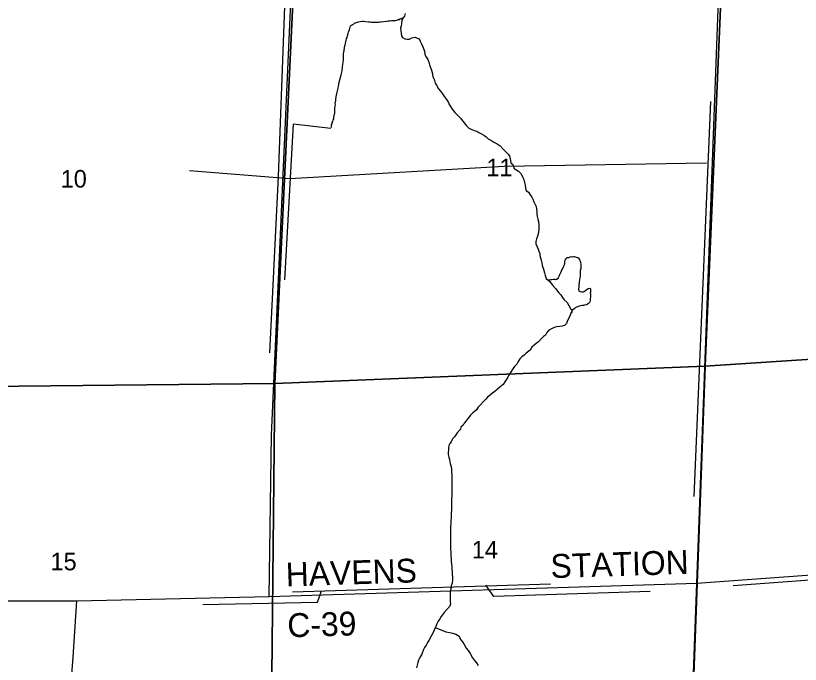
# Model space of a CAD drawing. Extents: x 1588073 to 2013523, y 1090242 to 1357120.
# Drawn here: x 1765643 to 1775515, y 1203633 to 1211789 of the extents above; entities that cross this region are included whole.
import ezdxf

# ---------------------------------------------------------------- set-up
doc = ezdxf.new("R2010")
doc.units = 0
for name, color, linetype in [('GM_X_County_Road', 7, 'Continuous'), ('GM_X_County_Road_Text', 7, 'Continuous'), ('GM_X_Minor_River', 7, 'Continuous'), ('GM_X_Section', 7, 'Continuous'), ('GM_X_Section_Text', 7, 'Continuous'), ('GM_X_State_Route', 7, 'Continuous'), ('GM_X_Township_Road', 7, 'Continuous')]:
    doc.layers.add(name, color=color, linetype=linetype)

msp = doc.modelspace()

# ---------------------------------------------------------------- linework, layer by layer
at = {"layer": 'GM_X_County_Road'}
for points in [[(1768832.4, 1204484.6), (1774211.5, 1204651.4), (1776862.6, 1204847.1)], [(1755937.8, 1204735.2), (1759705.5, 1204567.2), (1763414.2, 1204400.4), (1764898.4, 1204431.4), (1766413.5, 1204430.1)]]:
    msp.add_lwpolyline(points, dxfattribs=at)
at = {"layer": 'GM_X_Minor_River'}
for p, q in [((1768948.8, 1209765.3), (1769048.6, 1212369.9)), ((1774386.6, 1210710), (1774175, 1205743.6)), ((1769136, 1210426), (1769023, 1208469.2)), ((1769607.2, 1210370.8), (1769136, 1210426)), ((1769136, 1210426), (1769136, 1210426)), ((1769092.5, 1209743.1), (1771790, 1209897)), ((1771790, 1209897), (1774333.6, 1209936.9)), ((1767831.7, 1209840.2), (1769092.5, 1209743.1)), ((1768839.4, 1207547.9), (1768948.8, 1209765.3)), ((1774668.4, 1204625.5), (1776783.8, 1204780)), ((1769125, 1204544.7), (1772371.9, 1204646.1)), ((1771657, 1204486.5), (1771558.6, 1204625.8)), ((1769441, 1204413.6), (1769489.5, 1204555.6)), ((1773626.8, 1204549), (1771657, 1204486.5)), ((1771657, 1204486.5), (1771657, 1204486.5)), ((1767997.9, 1204385.2), (1769441, 1204413.6)), ((1769441, 1204413.6), (1769441, 1204413.6))]:
    msp.add_line(p, q, dxfattribs=at)
for points in [[(1769615.5, 1210384.7), (1769618, 1210414.7), (1769624.2, 1210430.7), (1769626.5, 1210444.7), (1769634.7, 1210458.6), (1769639, 1210474.6), (1769645.3, 1210494.5), (1769647.6, 1210512.5), (1769656.6, 1210568.5), (1769656.9, 1210586.6), (1769659.1, 1210602.6), (1769659.5, 1210624.6), (1769663.9, 1210650.6), (1769666.2, 1210668.6), (1769664.5, 1210682.7), (1769671.1, 1210720.6), (1769671.5, 1210740.7), (1769675.9, 1210766.7), (1769678.3, 1210790.7), (1769688.9, 1210828.6), (1769701.8, 1210878.6), (1769706.2, 1210902.6), (1769708.5, 1210920.6), (1769708.7, 1210934.6), (1769738.6, 1211046.4), (1769745.2, 1211078.4), (1769749.5, 1211096.4), (1769751.7, 1211112.4), (1769754, 1211130.4), (1769756.3, 1211144.4), (1769760.9, 1211180.4), (1769763.1, 1211194.4), (1769763.4, 1211210.4), (1769765.7, 1211226.4), (1769766.3, 1211262.5), (1769769.1, 1211314.6), (1769773.5, 1211334.6), (1769775.7, 1211348.6), (1769775.9, 1211362.6), (1769778.2, 1211376.6), (1769780.5, 1211394.6), (1769787, 1211422.6), (1769791.3, 1211440.5), (1769797.6, 1211462.5), (1769799.9, 1211476.5), (1769806.3, 1211500.5), (1769812.5, 1211514.4), (1769816.8, 1211532.4), (1769823.1, 1211550.3), (1769827.4, 1211566.3), (1769829.7, 1211582.3), (1769842.2, 1211616.2), (1769852.8, 1211650.1), (1769861, 1211664), (1769877.2, 1211671.8), (1769891.4, 1211683.6), (1769905.5, 1211693.4), (1769931.7, 1211703.1), (1769955.9, 1211712.7), (1769976, 1211716.4), (1770006, 1211720), (1770022.1, 1211721.8), (1770044, 1211717.4), (1770079.9, 1211712.9), (1770103.9, 1211710.5), (1770119.9, 1211708.3), (1770189.9, 1211707.2), (1770207.9, 1211708.9), (1770224, 1211710.7), (1770242, 1211712.4), (1770272, 1211714), (1770314.1, 1211719.4), (1770330.2, 1211723.1), (1770352.2, 1211724.8), (1770372.3, 1211726.5), (1770386.3, 1211728.3), (1770402.3, 1211730.1), (1770420.3, 1211729.8), (1770520.1, 1211762.5), (1770462.5, 1211739.2), (1770476.6, 1211743)], [(1770542.1, 1211814.9), (1770535.7, 1211780.9), (1770515.4, 1211757), (1770503.1, 1211727.1), (1770496.7, 1211689.1), (1770492.4, 1211657.1), (1770484.1, 1211631.1), (1770487.8, 1211599), (1770491.4, 1211562.9), (1770497.2, 1211536.8), (1770509, 1211512.6), (1770540.9, 1211498.2), (1770564.9, 1211492), (1770597, 1211495.7), (1770625.2, 1211509.4), (1770667.4, 1211517.1), (1770693.3, 1211504.8), (1770717.3, 1211496.5), (1770733.1, 1211468.3), (1770746.8, 1211436.1), (1770764.4, 1211397.8), (1770785.9, 1211341.5), (1770789.6, 1211305.4), (1770803.3, 1211277.2), (1770827, 1211238.9), (1770840.7, 1211204.7), (1770850.4, 1211170.5), (1770860.1, 1211138.4), (1770873.8, 1211102.1), (1770881.5, 1211074), (1770891, 1211019.8), (1770908.7, 1210989.6), (1770922.3, 1210941.3), (1770936, 1210913.1), (1770963.7, 1210870.8), (1770987.4, 1210840.5), (1771013.2, 1210808.2), (1771038.8, 1210769.8), (1771064.5, 1210733.5), (1771088.2, 1210697.2), (1771098, 1210671.1), (1771113.8, 1210646.8), (1771133.5, 1210612.6), (1771167.2, 1210570.2), (1771196.9, 1210541.8), (1771242.6, 1210495.3), (1771266.4, 1210467), (1771288.1, 1210438.7), (1771309.9, 1210408.4), (1771345.6, 1210374), (1771373.6, 1210361.7), (1771409.5, 1210345.3), (1771445.5, 1210334.9), (1771471.4, 1210320.7), (1771505.3, 1210304.3), (1771533.2, 1210286), (1771561, 1210263.7), (1771586.8, 1210239.4), (1771622.8, 1210225), (1771658.6, 1210196.6), (1771702.5, 1210176.1), (1771736.3, 1210151.7), (1771776, 1210109.2), (1771809.7, 1210076.8), (1771837.5, 1210048.5), (1771857.3, 1210020.3), (1771863, 1209992.1), (1771874.5, 1209939.9), (1771896.4, 1209915.7), (1771904.1, 1209891.5), (1771915.9, 1209867.4), (1771967.7, 1209834.8), (1772003.5, 1209800.4), (1772019.1, 1209764.1), (1772034.8, 1209729.9), (1772044.5, 1209691.8), (1772054.2, 1209659.6), (1772057.8, 1209621.5), (1772067.5, 1209589.3), (1772093.4, 1209569), (1772117.1, 1209534.7), (1772134.8, 1209506.5), (1772148.6, 1209482.3), (1772162.3, 1209450.1), (1772178, 1209415.9), (1772189.8, 1209387.7), (1772195.5, 1209357.6), (1772199.2, 1209325.5), (1772200.8, 1209291.4), (1772202.6, 1209265.3), (1772212.3, 1209229.1), (1772220, 1209201), (1772223.5, 1209154.9), (1772225.1, 1209104.8), (1772218.6, 1209062.7), (1772208.1, 1209016.7), (1772193.8, 1208984.8), (1772185.4, 1208948.8), (1772185.1, 1208918.8), (1772202.8, 1208880.5), (1772218.5, 1208852.3)], [(1772218.5, 1208852.3), (1772226.3, 1208826.2), (1772236, 1208800), (1772237.8, 1208771.9), (1772245.5, 1208745.8), (1772255.2, 1208713.6), (1772260.9, 1208679.5), (1772268.6, 1208647.4), (1772284.2, 1208601.1), (1772295.7, 1208554.9), (1772303.4, 1208520.8), (1772317.1, 1208484.6), (1772362.8, 1208446), (1772380.6, 1208421.8), (1772400.4, 1208395.6), (1772434.1, 1208359.2), (1772475.7, 1208304.6), (1772501.5, 1208278.3), (1772523.2, 1208246.1), (1772543, 1208217.8), (1772580.7, 1208183.4), (1772624.1, 1208108.8), (1772647.9, 1208084.5), (1772627.5, 1208048.6), (1772613, 1208008.7), (1772584.5, 1207956.8), (1772572, 1207916.9), (1772549.8, 1207893.1), (1772517.6, 1207883.4), (1772487.5, 1207881.6), (1772447.3, 1207876), (1772417.2, 1207868.3), (1772376.9, 1207848.7), (1772350.7, 1207832.9), (1772326.3, 1207805.1), (1772308, 1207771.2), (1772283.7, 1207753.4), (1772253.4, 1207723.6), (1772218.9, 1207687.9), (1772192.7, 1207668.1), (1772166.4, 1207644.3), (1772138.1, 1207620.5), (1772115.6, 1207582.7), (1772067.1, 1207543.1), (1772038.8, 1207521.3), (1772010.5, 1207497.5), (1771984.2, 1207473.7), (1771965.9, 1207441.8), (1771947.5, 1207408), (1771917.1, 1207376.2), (1771896.8, 1207348.3), (1771878.4, 1207314.4), (1771847.9, 1207266.6), (1771833.6, 1207242.7), (1771813.2, 1207210.9), (1771796.9, 1207185), (1771774.6, 1207153.1), (1771734.1, 1207117.4), (1771701.8, 1207089.7), (1771671.4, 1207061.9), (1771641.1, 1207042.2), (1771614.9, 1207022.4), (1771580.5, 1206990.7), (1771556.2, 1206964.9), (1771523.8, 1206931.1), (1771487.3, 1206891.4), (1771463, 1206867.6), (1771438.5, 1206829.8), (1771394.1, 1206796.1), (1771363.7, 1206764.3), (1771335.3, 1206726.6), (1771308.9, 1206692.7), (1771284.6, 1206666.9), (1771272.3, 1206639), (1771241.9, 1206615.2), (1771239.7, 1206591.2), (1771197.1, 1206543.5), (1771164.5, 1206491.7), (1771140.3, 1206469.9), (1771123.8, 1206432), (1771105.6, 1206408.1), (1771093.3, 1206382.2), (1771086.9, 1206350.2), (1771086.1, 1206270.1), (1771091.8, 1206235.9), (1771099.6, 1206209.8), (1771103.3, 1206183.7), (1771109.1, 1206155.6), (1771116.8, 1206129.4), (1771124.5, 1206097.3), (1771128.1, 1206057.2), (1771129.7, 1206011.1), (1771131.3, 1205969), (1771128.9, 1205932.9), (1771128.5, 1205896.9), (1771130.2, 1205862.8), (1771127.5, 1205596.2), (1771120.6, 1205506.1), (1771120.3, 1205476.1), (1771118, 1205440), (1771117.6, 1205405.9)], [(1772641.3, 1208046.9), (1772643.6, 1208064.9), (1772645.8, 1208080.9), (1772652.1, 1208094.8), (1772668.3, 1208108.6), (1772684.5, 1208116.4), (1772698.6, 1208126.2), (1772718.8, 1208133.9), (1772734.9, 1208139.7), (1772753, 1208145.4), (1772769, 1208149.2), (1772791, 1208148.9), (1772805.1, 1208154.6), (1772823.2, 1208158.4), (1772837.3, 1208164.2), (1772855.5, 1208171.9), (1772871.8, 1208191.7), (1772876.1, 1208207.7), (1772876.5, 1208233.8), (1772878.7, 1208247.8), (1772879, 1208265.8), (1772877.3, 1208283.9), (1772873.6, 1208302), (1772877.9, 1208317.9), (1772880.2, 1208333.9), (1772880.5, 1208352), (1772864.6, 1208356.2), (1772846.5, 1208354.5), (1772814.2, 1208334.9), (1772799.9, 1208321.1), (1772783.8, 1208313.3), (1772765.8, 1208313.6), (1772747.9, 1208317.9), (1772732, 1208326.1), (1772728.5, 1208354.3), (1772730.8, 1208376.3), (1772733.1, 1208390.3), (1772733.4, 1208408.3), (1772735.6, 1208422.3), (1772738, 1208444.3), (1772740.3, 1208462.3), (1772742.5, 1208476.3), (1772746.8, 1208492.3), (1772749.1, 1208510.3), (1772750.4, 1208588.5), (1772756.9, 1208614.4), (1772757.5, 1208650.5), (1772755.8, 1208668.6), (1772752, 1208684.7), (1772748.3, 1208698.8), (1772746.5, 1208714.8), (1772732.8, 1208731.1), (1772715, 1208743.4), (1772697.1, 1208749.6), (1772679.2, 1208755.9), (1772665.2, 1208758.1), (1772649.2, 1208754.4), (1772635.2, 1208754.6), (1772615.1, 1208750.9), (1772597, 1208743.1), (1772579, 1208743.4), (1772562.7, 1208729.6), (1772552.5, 1208715.7), (1772548.2, 1208699.8), (1772547.6, 1208665.7), (1772541.3, 1208645.8), (1772531, 1208627.9), (1772524.7, 1208611.9), (1772514.5, 1208598), (1772495.8, 1208556.2), (1772487.5, 1208538.3), (1772481.2, 1208522.4), (1772477, 1208508.4), (1772468.7, 1208492.5), (1772458.5, 1208478.6), (1772442.3, 1208466.8), (1772428.3, 1208471), (1772410.3, 1208471.3), (1772388.3, 1208467.6), (1772370.2, 1208465.9), (1772346.1, 1208462.2), (1772330.2, 1208468.5)], [(1771117.6, 1205405.9), (1771115.2, 1205365.9), (1771114.4, 1205287.7), (1771112.1, 1205259.7), (1771113.8, 1205219.6), (1771111.5, 1205195.6), (1771113, 1205147.4), (1771112.7, 1205117.4), (1771114.5, 1205089.3), (1771117.9, 1205029.1), (1771119.5, 1204995.1), (1771121.2, 1204965), (1771122.9, 1204930.9), (1771126.5, 1204886.8), (1771128.2, 1204858.7), (1771131.9, 1204828.6), (1771133.6, 1204800.5), (1771135.3, 1204764.4), (1771136.9, 1204726.3), (1771138.6, 1204694.2), (1771134.2, 1204654.2), (1771121.8, 1204618.2), (1771121.5, 1204590.2)], [(1771121.7, 1204610.2), (1771115.3, 1204566.2), (1771110.9, 1204536.2), (1771110.6, 1204498.1), (1771108.3, 1204470.1), (1771109.9, 1204425.9), (1771111.5, 1204393.9), (1771103.2, 1204361.9), (1771066.7, 1204320.1), (1771034.2, 1204282.4), (1770995.7, 1204234.7), (1770977.3, 1204204.8), (1770959, 1204176.9), (1770942.6, 1204141), (1770928.3, 1204107.1), (1770907.8, 1204063.2), (1770895.4, 1204033.2), (1770873, 1203995.4), (1770840.3, 1203933.6), (1770824, 1203907.7), (1770805.7, 1203873.8), (1770785.3, 1203845.9), (1770773, 1203818), (1770752.4, 1203760), (1770727.9, 1203716.2), (1770709.6, 1203684.3), (1770701.3, 1203656.3), (1770686.6, 1203590.3)], [(1770922.1, 1204093.8), (1771053.9, 1204039.7), (1771099.9, 1204033.2), (1771141.9, 1204024.8), (1771179.9, 1204012.4), (1771221.7, 1203985.9), (1771237.4, 1203945.7), (1771265.1, 1203915.3), (1771284.9, 1203883.1), (1771312.5, 1203834.7), (1771334.2, 1203806.4), (1771359.9, 1203768.1), (1771391.5, 1203715.7), (1771417.2, 1203681.3), (1771438.9, 1203649.1), (1771462.7, 1203618.8)]]:
    msp.add_lwpolyline(points, dxfattribs=at)
at = {"layer": 'GM_X_Section'}
for points in [[(1774548.4, 1212770), (1779923.7, 1213091.5), (1779685.1, 1207734.5), (1774317.6, 1207383)], [(1769153.5, 1212482.6), (1774548.4, 1212770), (1774317.6, 1207383), (1768903.2, 1207161.8)], [(1769153.5, 1212482.6), (1768903.2, 1207161.8), (1763664.1, 1207109.3), (1763814.3, 1212416.9)], [(1774317.6, 1207383), (1779685.1, 1207734.5), (1779469.1, 1202477.4), (1779468.5, 1202448.5), (1774119, 1202025.7)], [(1768903.2, 1207161.8), (1774317.6, 1207383), (1774119, 1202025.7), (1768847, 1201855.5)], [(1768903.2, 1207161.8), (1768847, 1201855.5), (1763564.2, 1201823.5), (1763664.1, 1207109.3)]]:
    msp.add_lwpolyline(points, close=True, dxfattribs=at)
at = {"layer": 'GM_X_State_Route'}
msp.add_lwpolyline([(1766255.5, 1191097.4), (1766232.5, 1193686.1), (1766239.4, 1195455.6), (1766233.5, 1196459), (1766228.6, 1197869.6), (1766209.5, 1198823), (1766216.1, 1199027.5), (1766217.2, 1199081.6), (1766205.8, 1199103.4), (1766176.1, 1199122.6), (1766178.2, 1200218), (1766175.7, 1201012.6), (1766260.1, 1202381.1), (1766365.8, 1203721), (1766413.5, 1204430.1), (1768832.4, 1204484.6), (1768861.4, 1206516), (1768948.7, 1208469.8), (1769097.9, 1211768.5), (1769130.9, 1212443.9), (1769476, 1218119.6), (1769483.8, 1218172.2)], dxfattribs=at)
at = {"layer": 'GM_X_Township_Road'}
for points in [[(1774211.5, 1204651.4), (1774511.9, 1212662.1)], [(1774017.4, 1199338.5), (1774211.5, 1204651.4)]]:
    msp.add_lwpolyline(points, dxfattribs=at)

# ---------------------------------------------------------------- texts
at = {"layer": 'GM_X_County_Road_Text'}
for s, rotation, p in [('STATION', 1.76977, (1772376.4, 1204716.2)), ('HAVENS', 1.86394, (1769045.5, 1204610.6)), ('C-39', 1.7153, (1769064.9, 1203971.6))]:
    msp.add_text(s, height=300, rotation=rotation, dxfattribs=at).set_placement(p)
at = {"layer": 'GM_X_Section_Text'}
for s, p in [('11', (1771563.9, 1209768.5)), ('10', (1766209.1, 1209627.7)), ('14', (1771381.3, 1204963.2)), ('15', (1766081.5, 1204814.7))]:
    msp.add_text(s, height=221, rotation=0.00001, dxfattribs=at).set_placement(p)

doc.saveas('drawing.dxf')
